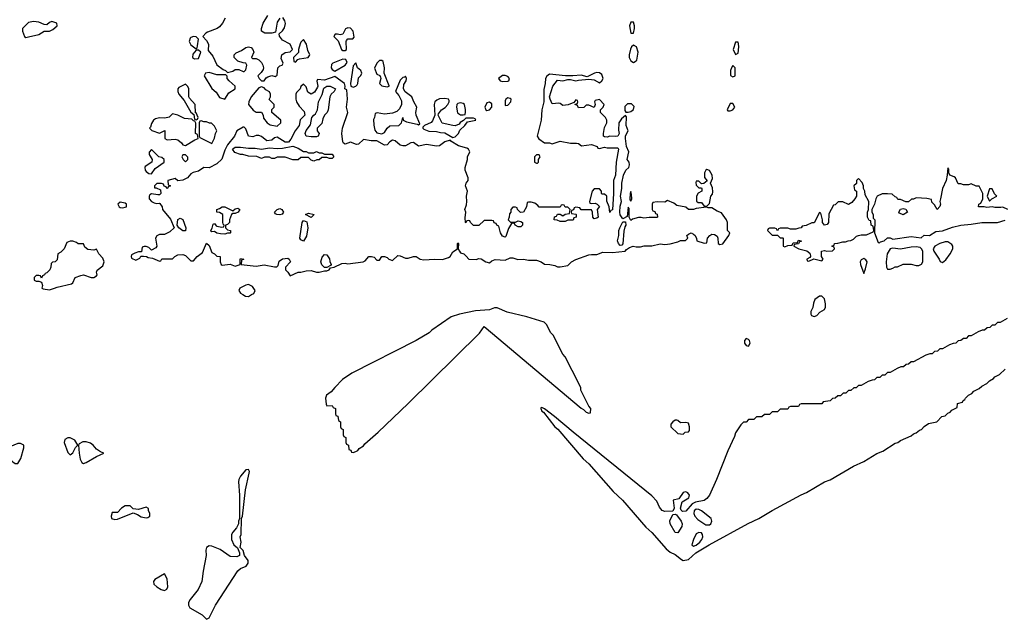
# Model space of a CAD drawing. Header units: inches. Extents: x 2701323 to 2964515, y 494916 to 722124.
# Tile 320 of 656: x 2801483 to 2809002, y 657522 to 662098. Entities that reach past the tile are written whole.
import ezdxf

# ---------------------------------------------------------------- set-up
doc = ezdxf.new("R2010")
doc.units = ezdxf.units.IN
doc.header["$MEASUREMENT"] = 0
doc.layers.add('C8605', color=7, linetype='Continuous')
doc.layers.add('C8606', color=7, linetype='Continuous')

msp = doc.modelspace()

# ---------------------------------------------------------------- linework, layer by layer
at = {"layer": 'C8605', "color": 2, "elevation": 2}
for points in [[(2803187.5, 660000), (2803207.9, 659987.9), (2803230, 659986.5), (2803254.4, 660000)], [(2809023.6, 659816.4), (2808970, 659786), (2808950, 659786), (2808930, 659766), (2808910, 659766), (2808891.6, 659748.4), (2808872.7, 659747.3), (2808851.6, 659728.4), (2808832.7, 659727.3), (2808803.6, 659716.4), (2808750, 659686), (2808730, 659686), (2808710, 659666), (2808690, 659666), (2808671.6, 659648.4), (2808650, 659646), (2808631.6, 659628.4), (2808612.7, 659627.3), (2808583.6, 659616.4), (2808530, 659586), (2808510, 659586), (2808491.6, 659568.4), (2808470, 659566), (2808451.6, 659548.4), (2808432.7, 659547.3), (2808403.6, 659536.4), (2808310, 659486), (2808290, 659486), (2808271.6, 659468.4), (2808252.7, 659467.3), (2808231.6, 659448.4), (2808212.7, 659447.3), (2808183.6, 659436.4), (2808130, 659406), (2808110, 659406), (2808090, 659386), (2808070, 659386), (2808051.6, 659368.4), (2808030, 659366), (2808011.6, 659348.4), (2807992.7, 659347.3), (2807963.6, 659336.4), (2807910, 659306), (2807890, 659306), (2807871.6, 659288.4), (2807852.7, 659287.3), (2807831.6, 659268.4), (2807812.7, 659267.3), (2807791.6, 659248.4), (2807772.7, 659247.3), (2807751.6, 659228.4), (2807730, 659226), (2807711.6, 659208.4), (2807690, 659206), (2807671.6, 659188.4), (2807618, 659182), (2807610, 659166), (2807450, 659166), (2807438, 659162), (2807430, 659146), (2807370, 659146), (2807358, 659142), (2807350, 659126), (2807290, 659126), (2807270, 659106), (2807230, 659106), (2807210, 659086), (2807170, 659086), (2807150, 659066), (2807110, 659066), (2807090, 659046), (2807050, 659046), (2807030, 659026), (2807010, 659026), (2806990, 659006), (2806950, 658946), (2806942, 658918), (2806890, 658808), (2806804, 658590), (2806750.5, 658469.5), (2806730, 658444), (2806710.5, 658429.5), (2806644.4, 658415.6), (2806617.5, 658402.5), (2806570, 658346), (2806544.8, 658344.8), (2806534.8, 658354.8), (2806529.2, 658370), (2806541.6, 658418.4), (2806592.7, 658450), (2806598, 658470), (2806586.8, 658486.8), (2806570, 658495.1), (2806550, 658489.2), (2806518, 658442), (2806474, 658430), (2806480.7, 658370), (2806470, 658346), (2806410, 658344.5), (2806390, 658352.3), (2806370, 658377.2), (2806350, 658424), (2806310, 658464), (2805709.5, 658949.5), (2805568.7, 659070), (2805490, 659128), (2805470, 659138), (2805463.6, 659136.4), (2805462, 659130), (2805472, 659110), (2805482.8, 659102.8), (2805570, 658991), (2805592.5, 658972.5), (2805787.1, 658747.1), (2805830, 658708), (2806016.7, 658496.7), (2806085.5, 658430), (2806265.5, 658225.5), (2806310, 658185.5), (2806420.9, 658060.9), (2806450, 658033.4), (2806490, 658017.3), (2806537.8, 657977.7), (2806550, 657971.8), (2806590, 657977.6), (2806645.6, 658030), (2806749.3, 658090), (2807047.3, 658252.7), (2807128.1, 658291.9), (2807230, 658352.4), (2807450, 658470.5), (2807491.5, 658488.5), (2807629.6, 658570.3), (2807673.6, 658586.4), (2807850, 658690.7), (2807930, 658726.8), (2808030, 658786.8), (2808074.8, 658805.2), (2808170, 658866), (2808189.1, 658870.9), (2808210, 658886.8), (2808290, 658921), (2808310, 658938), (2808330, 658944.7), (2808354.6, 658965.4), (2808370, 658971.3), (2808390, 658992), (2808424.7, 659015.3), (2808486, 659030), (2808526, 659070), (2808550, 659074), (2808570, 659094), (2808590, 659102), (2808602, 659118), (2808642, 659138), (2808646, 659170), (2808682, 659178), (2808688, 659192), (2808702, 659198), (2808706, 659210), (2808730, 659232), (2808755.3, 659244.7), (2808770, 659262), (2808810, 659282), (2808830, 659302), (2808870, 659322), (2808890, 659342), (2808920.4, 659359.6), (2808930, 659372), (2808966, 659390), (2809010, 659432)]]:
    msp.add_lwpolyline(points, dxfattribs=at)
at = {"layer": 'C8605', "color": 2}
for points, elevation in [([(2807590, 659987.8), (2807556.4, 659963.6), (2807544.7, 659935.3), (2807539.4, 659900.6), (2807525.3, 659870), (2807524.9, 659850), (2807530, 659840.7), (2807550, 659833), (2807570, 659840.7), (2807594, 659866), (2807630, 659887.3), (2807636.6, 659903.4), (2807636.9, 659930), (2807628.1, 659968.1), (2807610, 659987)], 2), ([(2805110, 659898.7), (2805070, 659883.5), (2804965.1, 659874.9), (2804842, 659850), (2804778, 659830), (2804630, 659728.7), (2804610, 659709), (2804511.3, 659650), (2804019, 659401), (2803947.7, 659352.3), (2803889, 659291), (2803863.1, 659256.9), (2803827.2, 659232.8), (2803819.3, 659210), (2803824.5, 659164.5), (2803830, 659152), (2803870, 659154), (2803878, 659138), (2803894, 659130), (2803894, 659090), (2803898, 659078), (2803912.7, 659072.7), (2803918, 659038), (2803934, 659030), (2803934, 658990), (2803938, 658978), (2803954, 658970), (2803954, 658930), (2803958, 658918), (2803974, 658910), (2803974, 658870), (2803978, 658858), (2803994, 658850), (2803998, 658818), (2804012.7, 658812.7), (2804018, 658798), (2804030, 658794), (2804050, 658802), (2804066, 658810), (2804074.6, 658825.4), (2804110, 658846.8), (2804119, 658861), (2804221.2, 658950), (2804450, 659168.4), (2804994.5, 659705.5), (2805030, 659756), (2805770, 659132), (2805790, 659122), (2805810, 659102), (2805830, 659094), (2805842, 659098), (2805846, 659130), (2805828.4, 659148.4), (2805768, 659270), (2805767.3, 659287.3), (2805756.4, 659316.4), (2805650, 659526), (2805630, 659546), (2805558, 659690), (2805538, 659710), (2805508, 659770), (2805488, 659790), (2805355.3, 659830), (2805204.9, 659864.9), (2805130, 659897.6)], 2), ([(2807030, 659665.2), (2807017.3, 659650), (2807019.1, 659630), (2807030, 659611), (2807050, 659606), (2807061.2, 659630), (2807056, 659650), (2807050, 659657.2)], 2), ([(2806490, 659041.2), (2806470, 659029), (2806454.8, 659010), (2806456, 658990), (2806510, 658941), (2806550, 658934), (2806566, 658950), (2806590, 658952), (2806597.2, 658962.8), (2806597.2, 658990), (2806590, 659018), (2806570, 659024), (2806530, 659022), (2806510, 659038), (2806500.4, 659040.4)], 2), ([(2801870, 658907.3), (2801850, 658907.3), (2801827.2, 658892.8), (2801822.4, 658870), (2801850, 658796), (2801870, 658776), (2801890, 658791.3), (2801910, 658832), (2801928, 658850), (2801904, 658890)], 2), ([(2801470, 658864.5), (2801391, 658830), (2801376, 658810), (2801381, 658790), (2801410, 658746), (2801430, 658724.7), (2801450, 658711), (2801470, 658712), (2801493.2, 658750), (2801514, 658830), (2801515.3, 658850), (2801490, 658862.7)], 2), ([(2801990, 658877), (2801964.5, 658875.5), (2801938, 658862), (2801931.3, 658850), (2801937.3, 658790), (2801945.2, 658745.2), (2801958, 658718), (2801970, 658711.3), (2801990, 658718), (2802070, 658764.7), (2802126, 658790), (2802100.2, 658800.2), (2802070, 658821.2), (2802045.2, 658850), (2802025.4, 658865.4)], 2), ([(2803230, 658666), (2803210, 658662), (2803170, 658614), (2803157.3, 658590), (2803154.8, 658570), (2803162.8, 658470), (2803162, 658290), (2803154, 658270), (2803154, 658250), (2803139.6, 658220.4), (2803110, 658186), (2803102, 658170), (2803102, 658130), (2803118, 658090), (2803147.3, 658067.3), (2803162.8, 658030), (2803162.8, 658010), (2803141.6, 657998.4), (2803090, 658000.5), (2803013.6, 658053.6), (2802950, 658079.6), (2802930, 658082), (2802910.8, 658070), (2802904.9, 658050), (2802907.3, 658010), (2802884, 657890), (2802874.8, 657810), (2802845.5, 657750), (2802786.1, 657673.9), (2802773.7, 657650), (2802772.4, 657630), (2802782, 657610), (2802876.1, 657556.1), (2802910, 657522), (2802930, 657534), (2802979, 657630), (2803150, 657890.8), (2803170, 657910.7), (2803212.9, 657927.1), (2803228, 657950), (2803227.8, 657970), (2803199.3, 658010), (2803190, 658048), (2803166, 658070), (2803174, 658110), (2803168, 658150), (2803175.3, 658170), (2803178, 658290), (2803186, 658310), (2803208.7, 658510), (2803236.4, 658636.4), (2803238, 658650)], 2), ([(2802290, 658388), (2802262, 658370), (2802230, 658338), (2802190, 658338), (2802181, 658310), (2802184.7, 658290), (2802210, 658282.8), (2802230, 658287.3), (2802350, 658334), (2802382.8, 658322.8), (2802410, 658302.8), (2802450, 658296), (2802462, 658298), (2802478, 658310), (2802478, 658330), (2802468, 658352), (2802468, 658368), (2802450, 658378), (2802390, 658359), (2802350, 658366), (2802327.3, 658387.3)], 2), ([(2806510, 658182), (2806490, 658184), (2806452, 658250), (2806447.6, 658272.4), (2806470, 658322), (2806490, 658324.7), (2806498, 658318), (2806536, 658270), (2806542.8, 658250), (2806538.8, 658230)], 2), ([(2806650, 658361.3), (2806634.9, 658350), (2806632, 658330), (2806639.5, 658310), (2806662.4, 658282.4), (2806722, 658242), (2806750, 658242), (2806761.2, 658250), (2806769.4, 658270), (2806763.7, 658290), (2806690, 658349.6), (2806670, 658359.7)], 6), ([(2806670, 658185.2), (2806650, 658173.2), (2806627.7, 658130), (2806616, 658090), (2806630, 658080.7), (2806650, 658087), (2806677.6, 658110), (2806693.6, 658130), (2806700.7, 658150), (2806698, 658170), (2806690, 658181.2)], 6), ([(2802590, 657868.7), (2802514.8, 657825.2), (2802504.7, 657810), (2802506.8, 657790), (2802530.7, 657770), (2802562.8, 657750), (2802590, 657742.4), (2802607.6, 657752.4), (2802614.3, 657770), (2802609.5, 657829.5)], 2)]:
    msp.add_lwpolyline(points, close=True, dxfattribs=dict(at, elevation=elevation))
at = {"layer": 'C8606', "color": 2, "elevation": 2}
for points in [[(2803470, 662108.7), (2803450, 662078), (2803438, 662002), (2803410, 661994), (2803354.6, 661994.6), (2803329.4, 662009.4), (2803329.3, 662030), (2803342.7, 662070), (2803377.2, 662130)], [(2803051.6, 662108.4), (2803032, 662070), (2803010, 662042), (2802990.7, 662029.3), (2802916.8, 662003.2), (2802904, 661996), (2802882, 661970), (2802910, 661938), (2802926, 661910), (2802923.6, 661863.6), (2802959.1, 661819.1), (2802990, 661752), (2803036.9, 661716.9), (2803054, 661710), (2803070, 661694), (2803110, 661704.7), (2803130, 661718), (2803156.9, 661716.9), (2803190, 661702), (2803198, 661702), (2803210, 661714), (2803218, 661750), (2803210, 661766), (2803190, 661768), (2803150, 661782), (2803122, 661810), (2803122, 661830), (2803136.5, 661843.5), (2803177.5, 661862.5), (2803210, 661884.7), (2803230, 661891.3), (2803250, 661884.7), (2803264.7, 661870), (2803272, 661850), (2803254, 661810), (2803262, 661802), (2803290, 661802), (2803310, 661792), (2803330, 661771.3), (2803341, 661750), (2803346, 661730), (2803342, 661718), (2803326.4, 661693.6), (2803302, 661670), (2803312, 661650), (2803330, 661632), (2803350, 661632), (2803365.2, 661654.8), (2803378, 661662), (2803410, 661671.3), (2803435.3, 661664.7), (2803450, 661674), (2803455.3, 661730), (2803470, 661744.7), (2803488.4, 661751.6), (2803495.3, 661764.7), (2803480.9, 661800.9), (2803484, 661830), (2803510, 661846.8), (2803548, 661852), (2803566, 661870), (2803548, 661910), (2803490, 661942), (2803468, 661972), (2803466, 661990), (2803490, 662012), (2803505.2, 662034.8), (2803512.5, 662067.5), (2803509.1, 662089.1), (2803493.6, 662113.6)], [(2809030, 660648.7), (2808990, 660668), (2808976, 660664), (2808930, 660664), (2808910, 660668.7), (2808870, 660664), (2808849.3, 660669.3), (2808806, 660670), (2808808, 660690), (2808822, 660698), (2808838, 660730), (2808838, 660770), (2808810, 660826), (2808788, 660828), (2808750, 660846), (2808730, 660838), (2808690, 660838), (2808670, 660846), (2808650, 660846), (2808628.7, 660890), (2808619.3, 660899.3), (2808586, 660910), (2808578, 660930), (2808578, 660958), (2808570, 660966), (2808566, 660910), (2808557.3, 660870), (2808530.8, 660810), (2808514, 660730), (2808511, 660710), (2808516, 660690), (2808511.3, 660671.3), (2808490, 660648), (2808470, 660686), (2808450, 660706), (2808446, 660726), (2808410, 660734), (2808330, 660738), (2808310, 660728), (2808292.7, 660727.3), (2808270, 660708), (2808250, 660708), (2808210, 660726), (2808190, 660726), (2808182, 660742), (2808170, 660746), (2808147.3, 660767.3), (2808110, 660769), (2808070, 660768.7), (2808032, 660750), (2808022, 660730), (2808011.1, 660688.9), (2807992, 660650), (2807992, 660630), (2808002, 660610), (2808002, 660582), (2808014, 660570), (2808012, 660470), (2808038, 660398), (2808050, 660394), (2808058, 660402), (2808086, 660410), (2808110, 660434), (2808130, 660432), (2808150, 660422), (2808290, 660442.8), (2808367.3, 660432.7), (2808390, 660454), (2808430, 660452), (2808479.3, 660480.7), (2808530, 660486), (2808605.8, 660514.2), (2808670, 660530.6), (2808750, 660536.3), (2808829.6, 660550.4), (2808950, 660550.8), (2809010, 660567.7)], [(2803254.4, 660000), (2803270.9, 660009.1), (2803282.4, 660030), (2803261.1, 660061.1), (2803230, 660077), (2803210, 660072.3), (2803164.7, 660050), (2803157.3, 660030), (2803170.5, 660010), (2803187.5, 660000)]]:
    msp.add_lwpolyline(points, dxfattribs=at)
for points in [[(2801730, 662084), (2801710, 662075.3), (2801690, 662059), (2801670, 662061.2), (2801630, 662079.3), (2801590, 662082.7), (2801550, 662075.3), (2801504.7, 662030), (2801506, 662010), (2801521, 661970), (2801530, 661962.8), (2801550, 661966.8), (2801630, 661984.7), (2801670, 662010.8), (2801710, 662011.3), (2801736, 662024), (2801768.7, 662050), (2801768, 662070)], [(2806170, 662078), (2806150, 662078), (2806140.7, 662050), (2806150, 661994), (2806170, 661994), (2806179, 662030), (2806179, 662050)], [(2803990, 662035.3), (2803971.6, 662028.4), (2803950, 661988), (2803930, 661982), (2803910, 661988), (2803892.7, 661987.3), (2803882, 661970), (2803915.3, 661935.3), (2803942, 661870), (2803950, 661862), (2803970, 661862), (2803978, 661870), (2803975.3, 661930), (2803980.2, 661939.8), (2803988.9, 661951.1), (2804028, 661952), (2804036.4, 661963.6), (2804029.1, 662009.1), (2804010, 662034)], [(2802810, 661968.7), (2802790, 661962), (2802784.5, 661955.5), (2802778.8, 661930), (2802790, 661904.7), (2802830, 661874), (2802838, 661882), (2802842, 661898), (2802848.4, 661948.4), (2802830, 661968)], [(2803650, 661946), (2803630, 661926), (2803625.4, 661914.6), (2803612, 661870), (2803611.6, 661848.4), (2803574, 661810), (2803578, 661778), (2803590, 661774), (2803607.3, 661792.7), (2803620.4, 661799.6), (2803686, 661810), (2803696.4, 661823.6), (2803698, 661830), (2803682.7, 661862.7), (2803673.2, 661910)], [(2806170, 661904), (2806156, 661890), (2806147.9, 661872.1), (2806137.3, 661830), (2806138.8, 661810), (2806150, 661784.7), (2806170, 661771), (2806190, 661782.8), (2806196, 661790), (2806206.6, 661850), (2806193.2, 661890)], [(2806970, 661926), (2806950, 661926), (2806931, 661870), (2806950, 661832), (2806970, 661842), (2806976, 661890), (2806973.6, 661913.6)], [(2802850, 661866), (2802830, 661866), (2802806.4, 661833.6), (2802802, 661810), (2802819.6, 661799.6), (2802850, 661802), (2802866, 661850)], [(2803950, 661795.3), (2803875.3, 661764.7), (2803864, 661756), (2803862.8, 661730), (2803870, 661718), (2803890, 661704.7), (2803969, 661750), (2803984, 661770), (2803972.9, 661792.9)], [(2804050, 661768), (2804030, 661746), (2804010.7, 661610), (2804011, 661591), (2804030, 661582.8), (2804050, 661591), (2804059.5, 661600.5), (2804065.2, 661610), (2804070, 661654), (2804088.4, 661671.6), (2804095.3, 661690), (2804088, 661710), (2804064, 661730)], [(2804250, 661786), (2804230, 661786), (2804210, 661766), (2804192.7, 661727.3), (2804210, 661682), (2804232.7, 661672.7), (2804239.6, 661659.6), (2804242, 661650), (2804232, 661610), (2804250, 661592), (2804290, 661586), (2804306, 661590), (2804306, 661594), (2804266, 661690), (2804268, 661730), (2804258, 661778)], [(2806930, 661748), (2806918, 661730), (2806912, 661710), (2806912.7, 661672.7), (2806930, 661662), (2806946, 661670), (2806948, 661690), (2806948, 661730)], [(2805890, 661693.6), (2805872, 661690), (2805818, 661662), (2805770, 661675.1), (2805708.4, 661668.4), (2805651.6, 661668.4), (2805530, 661680.7), (2805510, 661667), (2805497.6, 661650), (2805496.4, 661610), (2805485.8, 661565.8), (2805485.5, 661470), (2805470.5, 661410), (2805464.9, 661330), (2805434, 661210), (2805447.7, 661187.7), (2805490, 661159.1), (2805530, 661157.3), (2805550, 661150.7), (2805610, 661170.6), (2805690, 661154.8), (2805736, 661156), (2805750, 661152), (2805774.8, 661134.8), (2805850, 661144), (2805894, 661130), (2805898, 661118), (2805910, 661114), (2805950, 661126), (2805970, 661121), (2806050, 661118.8), (2806055.5, 661110), (2806038.8, 661010), (2806033.4, 660910), (2806018, 660870), (2806018.8, 660770), (2806010, 660646), (2805998, 660642), (2805990, 660626), (2805986, 660670), (2805967.3, 660712.7), (2805966, 660750), (2805950, 660766), (2805930, 660766), (2805926, 660770), (2805926, 660790), (2805910, 660806), (2805870, 660806), (2805854, 660790), (2805834, 660710), (2805838, 660698), (2805850, 660694), (2805876.9, 660696.9), (2805894, 660690), (2805911.3, 660671.3), (2805894, 660650), (2805902, 660590), (2805890, 660582), (2805870, 660579), (2805859, 660590), (2805858, 660630), (2805850, 660646), (2805770, 660646), (2805762, 660662), (2805730, 660666), (2805718, 660662), (2805712.7, 660647.3), (2805698, 660642), (2805694, 660630), (2805698, 660618), (2805730, 660614), (2805734, 660610), (2805734, 660590), (2805714, 660586), (2805710, 660568), (2805670, 660568), (2805650, 660558), (2805610, 660558), (2805587.3, 660567.3), (2805566, 660570), (2805567.3, 660592.7), (2805582, 660598), (2805590, 660614), (2805610, 660614), (2805630, 660602), (2805650, 660614), (2805682, 660618), (2805686, 660650), (2805670, 660666), (2805650, 660666), (2805642, 660682), (2805630, 660686), (2805618, 660682), (2805610, 660666), (2805450, 660666), (2805440.4, 660680.4), (2805416.4, 660696.4), (2805390, 660706), (2805370, 660706), (2805358, 660702), (2805354, 660670), (2805330, 660628), (2805307.3, 660627.3), (2805286, 660650), (2805282, 660662), (2805270, 660666), (2805250, 660666), (2805234, 660650), (2805234, 660630), (2805223.6, 660616.4), (2805222, 660590), (2805214, 660570), (2805232.7, 660552.7), (2805270, 660552), (2805290, 660562), (2805310, 660558), (2805322, 660550), (2805322, 660530), (2805310, 660518), (2805290, 660518), (2805266, 660530), (2805262, 660542), (2805250, 660546), (2805238, 660542), (2805216, 660504), (2805196, 660444), (2805190, 660438), (2805170, 660446), (2805155.3, 660470), (2805142, 660522), (2805126, 660530), (2805122, 660542), (2805107.3, 660547.3), (2805102, 660562), (2805090, 660566), (2805030, 660566), (2804990, 660526), (2804950, 660526), (2804926, 660550), (2804922, 660562), (2804910, 660566), (2804898, 660562), (2804891.6, 660548.4), (2804888, 660550), (2804884.7, 660584.7), (2804889.2, 660630), (2804882, 660650), (2804895.3, 660684.7), (2804899, 660710), (2804895.3, 660750), (2804904, 660790), (2804888.7, 660830), (2804894, 660850), (2804909.2, 660870), (2804909.2, 660890), (2804886, 660950), (2804886, 660970), (2804904, 661030), (2804902, 661050), (2804921.2, 661090), (2804910, 661108.7), (2804897.5, 661117.5), (2804834.8, 661134.8), (2804775.3, 661170), (2804770, 661178), (2804730, 661166.6), (2804690, 661134), (2804667.5, 661132.5), (2804590, 661145.1), (2804530, 661133.2), (2804490, 661160.9), (2804470, 661157), (2804430, 661134.5), (2804410, 661134.5), (2804390, 661139.5), (2804350, 661172.3), (2804330, 661178), (2804310, 661166), (2804290, 661142.7), (2804270, 661139.3), (2804210, 661173.2), (2804167.5, 661172.5), (2804110, 661182.7), (2804070, 661148.7), (2804055.3, 661144.7), (2804010, 661162.7), (2803970, 661148.7), (2803955.3, 661155.3), (2803950, 661166), (2803942.7, 661230), (2803949.5, 661270.5), (2803988.7, 661390), (2803978, 661430), (2803987, 661490), (2803982, 661562), (2803966, 661570), (2803968.7, 661590), (2803962.7, 661610), (2803890, 661665.2), (2803810, 661636), (2803758, 661642), (2803751.6, 661628.4), (2803760.7, 661590), (2803757.5, 661582.5), (2803734.4, 661545.6), (2803710, 661529.3), (2803684.8, 661544.8), (2803670, 661586), (2803650, 661606), (2803631.6, 661588.4), (2803624.7, 661570), (2803596.9, 661543.1), (2803591.1, 661528.9), (2803591.1, 661491.1), (2803598, 661470), (2803618, 661438), (2803656, 661396), (2803662, 661370), (2803625.7, 661334.3), (2803618.4, 661290), (2803588.2, 661250), (2803555.2, 661184.8), (2803535.9, 661164.1), (2803510, 661162.7), (2803450, 661201.2), (2803430, 661197.2), (2803410, 661179.5), (2803370, 661174), (2803330, 661206.6), (2803310, 661213.2), (2803290, 661213.2), (2803264.7, 661204.7), (2803230, 661208.7), (2803210, 661266), (2803198, 661278), (2803190, 661278), (2803142, 661250), (2803124.7, 661210), (2803070, 661142), (2803050, 661102), (2803026.1, 661033.9), (2802990, 660997), (2802930, 660966), (2802890, 660969), (2802850, 660941.2), (2802807.3, 660932.7), (2802790, 660922), (2802764.7, 660890), (2802730, 660874), (2802690, 660868), (2802670, 660886), (2802614, 660870), (2802618, 660838), (2802634, 660830), (2802618, 660822), (2802611.1, 660808.9), (2802606, 660810), (2802602, 660822), (2802587.3, 660827.3), (2802582, 660842), (2802567.3, 660847.3), (2802530, 660848), (2802512, 660830), (2802514, 660814), (2802526, 660814), (2802558, 660798), (2802562, 660770), (2802550, 660762), (2802538.8, 660761.2), (2802490, 660768.7), (2802478, 660762), (2802471.3, 660750), (2802471.3, 660730), (2802490.7, 660710.7), (2802510, 660701), (2802530, 660694.8), (2802550, 660698), (2802554.8, 660694.8), (2802570.7, 660670.7), (2802574.8, 660650), (2802635.3, 660575.3), (2802662, 660510), (2802630, 660478), (2802590, 660458), (2802550, 660458), (2802530, 660448), (2802521, 660430), (2802531.3, 660370), (2802523.6, 660356.4), (2802490, 660338), (2802470, 660358), (2802450, 660368), (2802432.7, 660367.3), (2802418, 660362), (2802412.7, 660327.3), (2802390, 660326), (2802363.6, 660316.4), (2802338, 660302), (2802334, 660290), (2802338, 660278), (2802370, 660262), (2802402, 660278), (2802407.3, 660292.7), (2802430, 660294), (2802451.6, 660291.6), (2802463.6, 660283.6), (2802496.9, 660276.9), (2802550, 660254), (2802562, 660258), (2802568.4, 660271.6), (2802650, 660272), (2802669.1, 660290.9), (2802690, 660302), (2802730, 660304.7), (2802750, 660298), (2802790, 660258), (2802810, 660258), (2802838, 660290), (2802879.5, 660320.5), (2802910, 660392), (2802930, 660374), (2802950, 660322), (2802970.9, 660310.9), (2802990, 660292), (2803014, 660290), (2803014, 660250), (2803022, 660230), (2803030, 660224.7), (2803090, 660231.3), (2803130, 660218), (2803166, 660230), (2803166, 660270), (2803170, 660274), (2803194, 660270), (2803178, 660262), (2803174, 660230), (2803290, 660216), (2803350, 660226), (2803430, 660212), (2803447.3, 660212.7), (2803458, 660222), (2803465.2, 660254.8), (2803490, 660272), (2803530, 660278), (2803542, 660270), (2803552, 660250), (2803512, 660210), (2803512, 660190), (2803531.1, 660171.1), (2803550, 660142), (2803609, 660171), (2803631.1, 660171.1), (2803670, 660180.7), (2803710, 660184), (2803750, 660171), (2803770, 660171), (2803810, 660182), (2803830, 660182), (2803846, 660190), (2803856.4, 660203.6), (2803886, 660210), (2803943.1, 660236.9), (2803970, 660238.8), (2803990, 660234), (2804106, 660250), (2804122, 660258), (2804150, 660291), (2804171, 660291), (2804190, 660284.7), (2804210, 660262), (2804230, 660262), (2804249, 660291), (2804270, 660291.3), (2804290, 660282), (2804302, 660270), (2804330, 660261), (2804370, 660298), (2804390, 660296), (2804430, 660278.8), (2804450, 660278.8), (2804490, 660290.8), (2804510, 660290.7), (2804542, 660270), (2804570, 660264), (2804650.9, 660270.9), (2804713.2, 660266.8), (2804758, 660282), (2804770, 660291.3), (2804790, 660326), (2804826, 660350), (2804826, 660390), (2804830, 660394), (2804834, 660390), (2804832, 660350), (2804841, 660330), (2804850, 660318), (2804874, 660310), (2804894, 660294), (2804914, 660270), (2804970, 660266.8), (2804990, 660274), (2805007.3, 660272.7), (2805042, 660250), (2805070, 660242.8), (2805090, 660258), (2805113.2, 660266.8), (2805190, 660262.8), (2805230, 660281), (2805250, 660281), (2805287.1, 660267.1), (2805330, 660271), (2805370, 660262), (2805430, 660263), (2805464.7, 660250), (2805490, 660231.3), (2805530.7, 660230.7), (2805570, 660222), (2805590, 660211), (2805610.8, 660210.8), (2805670, 660222), (2805698, 660250), (2805730, 660266.8), (2805830, 660302.8), (2805850, 660306.8), (2805890, 660304.7), (2805936.4, 660323.6), (2806010, 660322), (2806106, 660330), (2806116.4, 660343.6), (2806140.2, 660359.8), (2806169.4, 660370.6), (2806190, 660364.7), (2806225.4, 660365.4), (2806251.1, 660371.1), (2806310, 660371.3), (2806373.6, 660386.4), (2806410, 660382.8), (2806450, 660386), (2806510, 660402), (2806530, 660412), (2806567.3, 660412.7), (2806586, 660430), (2806578, 660450), (2806590, 660462), (2806610, 660471.3), (2806630, 660462), (2806642, 660450), (2806652, 660428), (2806654, 660410), (2806710, 660392), (2806730, 660394), (2806735.3, 660430), (2806754, 660450), (2806770, 660460.7), (2806790, 660459.1), (2806810, 660444.7), (2806815.5, 660430), (2806818, 660390), (2806830, 660381), (2806852.3, 660387.7), (2806898, 660450), (2806906, 660470), (2806888, 660490), (2806888, 660550), (2806882, 660570), (2806844, 660624), (2806810, 660637.2), (2806770, 660662), (2806742, 660662), (2806727.3, 660667.3), (2806650, 660658), (2806629, 660649), (2806590, 660648.7), (2806570, 660668), (2806500.4, 660680.4), (2806478, 660698), (2806430, 660718), (2806410, 660706), (2806352.7, 660707.3), (2806318, 660702), (2806314, 660690), (2806314, 660650), (2806318, 660638), (2806332.7, 660632.7), (2806338, 660618), (2806352.7, 660612.7), (2806354, 660590), (2806350, 660588), (2806290, 660588), (2806250, 660582), (2806230, 660588.7), (2806210, 660588.7), (2806163.6, 660576.4), (2806150, 660566), (2806138, 660590), (2806138, 660658), (2806130, 660666), (2806123.6, 660596.4), (2806090, 660578), (2806070, 660608), (2806066.6, 660630), (2806070, 660674), (2806079.3, 660710), (2806072, 660750), (2806082.9, 660810), (2806081.6, 660850), (2806094.5, 660910), (2806113.2, 660950), (2806135.3, 660970), (2806139, 660990), (2806137.2, 661010), (2806121.2, 661030), (2806135.1, 661090), (2806118, 661130), (2806109.4, 661190.6), (2806109.4, 661210.6), (2806129.2, 661250), (2806115.1, 661290), (2806116.4, 661356.4), (2806110, 661366), (2806078.8, 661341.2), (2806058, 661310), (2806055.3, 661255.3), (2806061, 661230), (2806051.3, 661210), (2806030, 661206), (2805990.8, 661209.2), (2805970, 661201.2), (2805950, 661204), (2805942, 661210), (2805942, 661230), (2805950, 661274), (2805968, 661310), (2805968, 661330), (2805958, 661350), (2805918, 661390), (2805918, 661410), (2805938, 661430), (2805948, 661450), (2805910, 661488), (2805878, 661482), (2805874, 661470), (2805878, 661450), (2805870, 661428), (2805830, 661446), (2805810, 661446), (2805791.6, 661428.4), (2805750, 661426), (2805742, 661442), (2805726, 661450), (2805726, 661454), (2805742, 661458), (2805746, 661470), (2805742, 661482), (2805730, 661486), (2805714, 661466), (2805671.1, 661448.9), (2805630, 661442), (2805610, 661458), (2805600.4, 661460.4), (2805550, 661455.3), (2805533.2, 661490), (2805528.7, 661510), (2805555.1, 661590), (2805590, 661636), (2805630, 661631), (2805670, 661641), (2805690, 661641), (2805730, 661631), (2805750, 661637.3), (2805830, 661644.7), (2805870, 661638.8), (2805910, 661616), (2805930, 661630.8), (2805939.6, 661650), (2805930, 661679.3), (2805911.3, 661691.3)], [(2802930, 661694), (2802902, 661690), (2802892, 661670), (2802950, 661572), (2802984.5, 661544.5), (2803010, 661504.7), (2803050, 661492), (2803080.9, 661539.1), (2803128, 661570), (2803128, 661590), (2803082, 661630), (2803068, 661650), (2803067.3, 661667.3), (2803058, 661678), (2802990, 661678)], [(2805190, 661672.7), (2805170, 661672.7), (2805141, 661650), (2805152, 661630), (2805170, 661624.9), (2805210, 661627.7), (2805218, 661630), (2805224, 661650), (2805210, 661664)], [(2802750, 661606), (2802699.6, 661580.4), (2802692, 661570), (2802691.3, 661550), (2802698, 661530), (2802739.8, 661479.8), (2802790, 661392), (2802814, 661374), (2802818, 661338), (2802830, 661334), (2802842, 661338), (2802846, 661350), (2802830, 661386), (2802826, 661386), (2802824, 661450), (2802779, 661499), (2802774, 661510), (2802775.3, 661570), (2802768.4, 661588.4)], [(2804430, 661666), (2804422, 661658), (2804410, 661655.3), (2804390, 661635.3), (2804352, 661550), (2804379.8, 661519.8), (2804399.1, 661479.1), (2804399.1, 661450), (2804383, 661417), (2804362.8, 661397.2), (2804330, 661384), (2804270, 661377.2), (2804214, 661386), (2804198, 661382), (2804192, 661350), (2804184.7, 661335.3), (2804186.8, 661293.2), (2804195.2, 661255.2), (2804210, 661234.8), (2804250, 661226.8), (2804270, 661236), (2804289.5, 661270.5), (2804310, 661287.3), (2804378, 661290), (2804398, 661310), (2804408.4, 661351.6), (2804412, 661332), (2804436.9, 661316.9), (2804519.8, 661299.8), (2804530, 661294), (2804538, 661302), (2804512.3, 661370), (2804509.4, 661390.6), (2804517.2, 661430), (2804493.2, 661470), (2804479, 661510), (2804426.3, 661546.3), (2804415.1, 661570), (2804416, 661604), (2804434, 661630), (2804438, 661650)], [(2803330, 661586), (2803310, 661578), (2803251.1, 661508.9), (2803232, 661470), (2803231.3, 661450), (2803267.1, 661407.1), (2803290, 661392), (2803331.1, 661391.1), (2803342, 661370), (2803346.4, 661346.4), (2803372, 661310), (2803395.3, 661295.3), (2803450, 661286), (2803478, 661310), (2803478, 661330), (2803408.7, 661390), (2803408.9, 661411.1), (2803426, 661430), (2803426, 661450), (2803388.4, 661488.4), (2803398, 661510), (2803398, 661530), (2803390, 661546), (2803363.1, 661563.1), (2803350, 661578)], [(2803710, 661202.7), (2803670, 661209.2), (2803662.7, 661230), (2803670, 661251), (2803704.7, 661295.3), (2803714, 661350), (2803729.2, 661370), (2803742, 661378), (2803758, 661410), (2803765.2, 661470), (2803793.2, 661526.8), (2803806, 661574), (2803829.3, 661590.7), (2803854, 661590), (2803894, 661570), (2803884.7, 661550), (2803862, 661530), (2803852, 661510), (2803838, 661410), (2803830.7, 661389.3), (2803811.1, 661368.9), (2803798, 661342), (2803790, 661306), (2803754, 661270), (2803754, 661250), (2803771.3, 661230), (2803762, 661210), (2803750, 661204)], [(2804730, 661497.2), (2804690, 661492.7), (2804670, 661483.7), (2804654, 661470), (2804648.4, 661451.6), (2804654, 661370), (2804635.3, 661324.7), (2804626, 661314), (2804574, 661290), (2804562, 661278), (2804562, 661270), (2804570, 661262), (2804607.1, 661247.1), (2804665.4, 661245.4), (2804696.9, 661236.9), (2804730, 661234.8), (2804790, 661198), (2804810, 661204.7), (2804834, 661230), (2804845.6, 661254.4), (2804882, 661290), (2804902, 661318), (2804966, 661330), (2804962, 661342), (2804950, 661346), (2804890, 661346), (2804872, 661328), (2804847.1, 661312.9), (2804838.8, 661301.2), (2804810, 661288.7), (2804790, 661289), (2804709, 661309), (2804678, 661370), (2804680.4, 661379.6), (2804704, 661410), (2804733.6, 661426.4), (2804754, 661450), (2804764, 661470), (2804762, 661482), (2804758, 661490)], [(2804850, 661464), (2804830, 661459), (2804821, 661450), (2804818.8, 661430), (2804827.1, 661387.1), (2804850, 661371.3), (2804870, 661372), (2804886, 661374), (2804888.7, 661391.3), (2804888.9, 661411.1), (2804879, 661450), (2804870, 661459)], [(2805070, 661469), (2805050, 661462), (2805036, 661430), (2805042, 661410), (2805050, 661404.7), (2805070, 661411), (2805089, 661430), (2805090, 661455.3)], [(2805210, 661500.9), (2805194.8, 661490), (2805190, 661478), (2805190, 661442), (2805210, 661444.7), (2805235.1, 661470), (2805236, 661490), (2805230, 661497.2)], [(2806154.9, 661454.9), (2806125.2, 661454.8), (2806105.8, 661434.2), (2806103.5, 661403.5), (2806111.1, 661391.1), (2806130, 661390.8), (2806150, 661397.3), (2806170, 661411.3), (2806175.6, 661435.6)], [(2806910, 661459), (2806886.8, 661410), (2806890, 661402), (2806910, 661402.8), (2806930, 661411), (2806945.2, 661430), (2806930, 661457.2)], [(2802650, 661378), (2802626, 661354), (2802614, 661350), (2802590, 661346), (2802550, 661349), (2802519.8, 661340.2), (2802504.7, 661330), (2802490, 661306), (2802482, 661278), (2802474, 661270), (2802491.6, 661251.6), (2802550, 661231.3), (2802591, 661251), (2802592, 661190), (2802610, 661181), (2802670, 661184.9), (2802690, 661180.7), (2802718.5, 661158.5), (2802730, 661142), (2802750, 661138), (2802820.2, 661179.8), (2802846, 661190), (2802842, 661222), (2802826, 661230), (2802827.3, 661307.3), (2802822, 661322), (2802810, 661326), (2802798, 661338), (2802742.7, 661342.7), (2802690, 661369)], [(2802870, 661326), (2802858, 661322), (2802854, 661310), (2802854, 661210), (2802858, 661198), (2802950, 661154), (2802970, 661194), (2802978, 661230), (2802988, 661250), (2802970, 661286), (2802947.3, 661307.3), (2802932.7, 661307.3), (2802910, 661318), (2802890, 661318)], [(2802490, 661106), (2802472.7, 661087.3), (2802472, 661070), (2802494, 661030), (2802492, 661010), (2802442, 660978), (2802438, 660970), (2802441, 660950), (2802450, 660938), (2802470, 660924.7), (2802490, 660922), (2802518.6, 660961.4), (2802586, 661010), (2802586, 661030), (2802570, 661046), (2802546, 661050)], [(2803690, 661082), (2803730, 661082), (2803750, 661091.3), (2803770, 661082), (2803790, 661082), (2803811.6, 661071.6), (2803870, 661071.3), (2803882, 661050), (2803870, 661038), (2803850, 661038), (2803830, 661046), (2803790, 661046), (2803770, 661028.7), (2803752, 661028), (2803730, 661018), (2803710, 661026), (2803690, 661046), (2803630, 661046), (2803610, 661028), (2803570, 661028.7), (2803510, 661048.7), (2803450, 661048), (2803430, 661038), (2803410, 661038), (2803390, 661048), (2803352.7, 661047.3), (2803330, 661038), (2803294.6, 661054.6), (2803230, 661055.3), (2803188.7, 661068.7), (2803170, 661069), (2803125.4, 661085.4), (2803109.4, 661110.6), (2803130, 661126), (2803170, 661126), (2803230, 661117.3), (2803282, 661118), (2803330, 661110.8), (2803390, 661120.7), (2803450, 661114), (2803490, 661117.3), (2803570, 661131.3), (2803610, 661116), (2803650, 661092), (2803670, 661091.3)], [(2802750, 661066), (2802730, 661066), (2802722, 661050), (2802732, 661030), (2802750, 661012), (2802768, 661030), (2802767.3, 661047.3)], [(2805450, 661066), (2805430, 661066), (2805414, 661050), (2805414, 661010), (2805430, 661002), (2805438, 661002), (2805446, 661010), (2805446, 661030), (2805458, 661050)], [(2806730, 660955.3), (2806722, 660950), (2806712, 660930), (2806712, 660910), (2806712.7, 660892.7), (2806732.7, 660867.3), (2806707.3, 660847.3), (2806690, 660846), (2806670, 660866), (2806650, 660866), (2806646, 660854), (2806650, 660834), (2806670, 660814), (2806690, 660814), (2806692, 660810), (2806692, 660790), (2806665.4, 660774.6), (2806652, 660750), (2806652.7, 660712.7), (2806663.6, 660703.6), (2806690, 660702), (2806710, 660674), (2806730, 660674), (2806750, 660694), (2806762, 660750), (2806772.9, 660767.1), (2806776, 660784), (2806774.2, 660814.2), (2806758, 660850), (2806773.2, 660886.8), (2806772.7, 660910), (2806750, 660948)], [(2807890, 660886), (2807874, 660870), (2807872.7, 660847.3), (2807854, 660830), (2807858, 660798), (2807874, 660790), (2807874, 660750), (2807862, 660730), (2807836.9, 660703.1), (2807811.6, 660688.4), (2807770, 660708), (2807732.7, 660707.3), (2807710, 660686), (2807698, 660682), (2807662.8, 660617.2), (2807658.8, 660550), (2807650, 660535.3), (2807629.1, 660529.1), (2807615.3, 660550), (2807615.3, 660570), (2807602, 660622), (2807590, 660626), (2807550, 660548), (2807532.7, 660547.3), (2807490, 660528), (2807458, 660522), (2807451.6, 660508.4), (2807432.7, 660507.3), (2807410, 660498), (2807370, 660498), (2807350, 660506), (2807290, 660506), (2807278, 660502), (2807270, 660486), (2807262, 660502), (2807250, 660506), (2807210, 660506), (2807198, 660502), (2807194, 660490), (2807230, 660454), (2807270, 660454), (2807290, 660434), (2807310, 660434), (2807314, 660430), (2807314, 660370), (2807325.4, 660365.4), (2807350, 660374), (2807382, 660378), (2807390, 660394), (2807422, 660398), (2807430, 660414), (2807451.1, 660411.1), (2807450, 660406), (2807438, 660402), (2807431.6, 660388.4), (2807398, 660382), (2807394, 660370), (2807434, 660350), (2807493.4, 660333.4), (2807516.3, 660316.3), (2807521, 660310), (2807522, 660290), (2807518, 660282), (2807494, 660270), (2807498, 660258), (2807510, 660254), (2807548, 660272), (2807610, 660258), (2807619, 660270), (2807606, 660290), (2807606, 660330), (2807630, 660336), (2807648, 660332), (2807690, 660334), (2807706, 660350), (2807702, 660362), (2807686, 660370), (2807702, 660378), (2807706, 660390), (2807730, 660391), (2807770, 660402), (2807790, 660402), (2807810, 660411.3), (2807830, 660412), (2807850, 660422), (2807874.6, 660445.4), (2807888.9, 660451.1), (2807910, 660456), (2807950, 660456), (2808002, 660478), (2808006, 660490), (2808002, 660522), (2807986, 660530), (2807982, 660562), (2807970, 660566), (2807958, 660590), (2807958, 660630), (2807966, 660650), (2807968, 660710), (2807940.4, 660760.4), (2807938, 660790), (2807926, 660810), (2807926, 660830), (2807916.4, 660856.4)], [(2806150, 660786), (2806144.7, 660770), (2806142, 660730), (2806142, 660722), (2806150, 660714), (2806158, 660730), (2806156.4, 660763.6)], [(2808910, 660806), (2808890, 660806), (2808872, 660750), (2808890, 660714), (2808908.4, 660731.6), (2808946, 660750), (2808928.4, 660768.4)], [(2802250, 660706), (2802234, 660690), (2802242, 660670), (2802250, 660664.7), (2802270, 660661), (2802290, 660666), (2802298, 660670), (2802298, 660690), (2802290, 660698)], [(2803110, 660638), (2803130, 660654.8), (2803150, 660658.8), (2803164.7, 660650), (2803151.3, 660630), (2803130, 660619), (2803110, 660618), (2803102, 660610), (2803086, 660570), (2803084.7, 660550), (2803070, 660535.3), (2803054, 660530), (2803054, 660510), (2803070, 660494), (2803094, 660490), (2803094, 660470), (2803090, 660468.7), (2803070, 660468.7), (2803050, 660462), (2803016.9, 660463.1), (2802990, 660469.2), (2802970, 660481.2), (2802950, 660478), (2802943.1, 660483.1), (2802942, 660490), (2802954, 660506), (2802962, 660538), (2802970, 660542), (2802983.5, 660523.5), (2802990, 660521), (2803026, 660514), (2803042, 660518), (2803046, 660530), (2803036.4, 660536.4), (2803033.6, 660553.6), (2803035.3, 660610), (2803010, 660625.2), (2802988, 660630), (2802988, 660650), (2803010, 660656), (2803029.6, 660670.3), (2803050.3, 660670.3)], [(2803470, 660607.3), (2803448, 660610), (2803436.5, 660616.5), (2803429.5, 660629.5), (2803449.2, 660650), (2803470, 660656.4), (2803486, 660650), (2803497.3, 660630), (2803487.1, 660612.9)], [(2803710, 660589.3), (2803666, 660610), (2803690, 660622), (2803731, 660610)], [(2808230, 660609.3), (2808202, 660622), (2808198, 660630), (2808208.9, 660651.1), (2808230, 660658), (2808251, 660651), (2808262, 660630)], [(2802730, 660486), (2802698, 660510), (2802686, 660530), (2802690, 660572), (2802710, 660582), (2802730, 660572), (2802751.3, 660510), (2802750, 660486)], [(2803650, 660408), (2803630, 660418), (2803622, 660430), (2803641.2, 660550), (2803650, 660564.7), (2803675.9, 660555.9), (2803684, 660510), (2803673.4, 660446.6)], [(2806070, 660375.3), (2806055.3, 660390), (2806049.3, 660410), (2806058, 660450), (2806059.3, 660490), (2806066, 660510), (2806090, 660554), (2806110, 660554), (2806111.3, 660530), (2806103.5, 660516.5), (2806097.1, 660482.9), (2806090, 660386), (2806082, 660378)], [(2801870, 660408.7), (2801843.5, 660396.5), (2801822, 660350), (2801796.9, 660323.1), (2801774, 660310), (2801770, 660266), (2801754, 660250), (2801732.7, 660247.3), (2801723.6, 660236.4), (2801722, 660210), (2801714, 660190), (2801690, 660166), (2801678, 660162), (2801674, 660150), (2801658, 660142), (2801650, 660126), (2801642, 660142), (2801630, 660146), (2801610, 660146), (2801594, 660130), (2801594, 660110), (2801610, 660102), (2801630, 660102), (2801650, 660094), (2801658, 660070), (2801652, 660050), (2801662.8, 660042.8), (2801710, 660037.3), (2801750, 660047.7), (2801770, 660057.3), (2801878, 660082), (2801888.7, 660090), (2801908, 660130), (2801950, 660146), (2801970, 660151), (2802030, 660131), (2802050, 660131.3), (2802070, 660142), (2802074, 660150), (2802069, 660171), (2802074.6, 660185.4), (2802119.5, 660220.5), (2802129, 660250), (2802118, 660278), (2802088, 660310), (2802070, 660346), (2802050, 660338), (2802004, 660344), (2801982, 660362), (2801970, 660386), (2801930, 660388), (2801918, 660398), (2801888.4, 660408.4)], [(2808550, 660402.7), (2808511.3, 660390), (2808471.3, 660370), (2808458, 660350), (2808464.7, 660330), (2808504.7, 660270), (2808511.6, 660251.6), (2808530, 660244.7), (2808555.5, 660264.5), (2808589, 660310), (2808609, 660350), (2808608.7, 660370), (2808602, 660382), (2808570, 660401.2)], [(2808330, 660363.7), (2808290, 660362), (2808210, 660347), (2808150, 660353.2), (2808130, 660349), (2808108.2, 660310), (2808100.7, 660250), (2808102, 660210), (2808110, 660194), (2808130, 660194), (2808150, 660202), (2808168.4, 660211.6), (2808187.3, 660212.7), (2808230, 660232), (2808290, 660231.3), (2808330, 660222), (2808350, 660222), (2808370, 660232), (2808379, 660250), (2808381.2, 660310), (2808379, 660330), (2808369.3, 660349.3), (2808358.6, 660358.6)], [(2803810, 660206), (2803790, 660228), (2803784, 660250), (2803793.6, 660286.4), (2803810, 660304.7), (2803830, 660302), (2803850, 660272), (2803851.1, 660251.1), (2803862, 660230), (2803858, 660222), (2803830, 660206)], [(2807930, 660276), (2807910, 660264), (2807902, 660250), (2807904, 660230), (2807930, 660162), (2807943.2, 660196.8), (2807954, 660250), (2807944.8, 660264.8)]]:
    msp.add_lwpolyline(points, close=True, dxfattribs=at)

doc.saveas('drawing.dxf')
